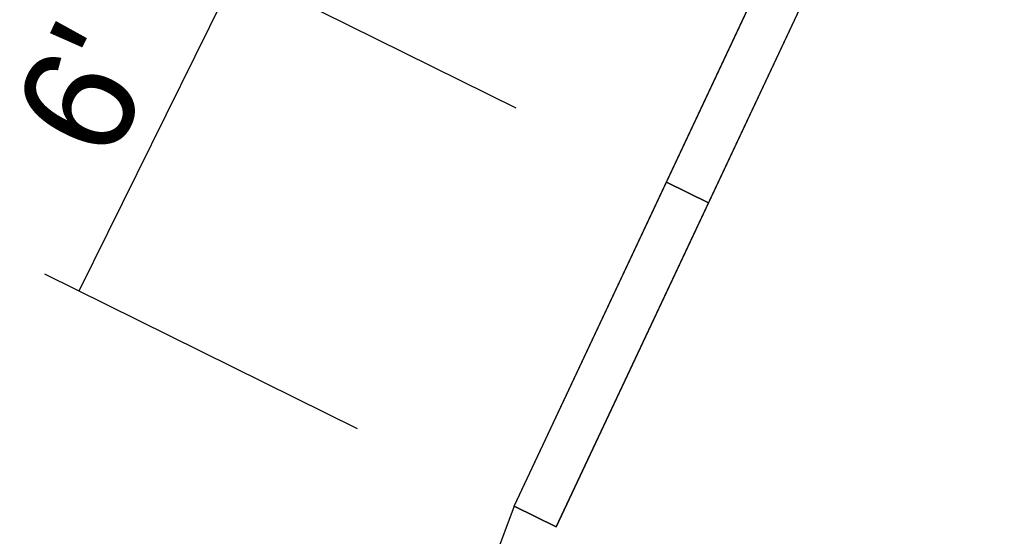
# Model space of a CAD drawing. Extents: x 14104283 to 14129344, y 8637090 to 8673339.
# Drawn here: x 14118347.6 to 14118418.1, y 8668202 to 8668238.7 of the extents above; entities that cross this region are included whole.
import ezdxf

# ---------------------------------------------------------------- set-up
doc = ezdxf.new("R2010")
doc.units = 0
for name, color, linetype in [('Default', 7, 'Continuous'), ('dsnStgShadingPrevPav', 7, 'Continuous'), ('dsnTextFinalPlan', 7, 'Continuous'), ('TC_SubstrataExistingPavement', 7, 'Continuous'), ('Terrain', 7, 'Continuous')]:
    doc.layers.add(name, color=color, linetype=linetype)

msp = doc.modelspace()

# ---------------------------------------------------------------- linework, layer by layer
at = {"layer": 'Default'}
msp.add_lwpolyline([(14118393.568, 8668227.201), (14118413.981, 8668270.654), (14118416.969, 8668269.177), (14118396.556, 8668225.723)], close=True, dxfattribs=at)
at = {"layer": 'dsnStgShadingPrevPav'}
msp.add_lwpolyline([(14118382.749, 8668204.17), (14118393.568, 8668227.201), (14118396.556, 8668225.723), (14118385.737, 8668202.693)], close=True, dxfattribs=at)
at = {"layer": 'dsnTextFinalPlan'}
for p, q in [((14118360.632, 8668243.485), (14118382.861, 8668232.494)), ((14118351.807, 8668219.469), (14118363.082, 8668242.274)), ((14118349.357, 8668220.68), (14118371.586, 8668209.689))]:
    msp.add_line(p, q, dxfattribs=at)
at = {"layer": 'TC_SubstrataExistingPavement'}
for p, q in [((14118385.737, 8668202.693), (14118458.17, 8668356.881)), ((14118393.568, 8668227.201), (14118396.556, 8668225.723)), ((14118382.749, 8668204.17), (14118385.737, 8668202.693))]:
    msp.add_line(p, q, dxfattribs=at)
at = {"layer": 'Terrain'}
for q in [(14118455.182, 8668358.358), (14118377.08, 8668189.102)]:
    msp.add_line((14118382.749, 8668204.17), q, dxfattribs=at)

# ---------------------------------------------------------------- texts
at = {"layer": 'dsnTextFinalPlan'}
msp.add_text("6'", height=8, rotation=63.69111, dxfattribs=at).set_placement((14118354.027, 8668228.432))

doc.saveas('drawing.dxf')
